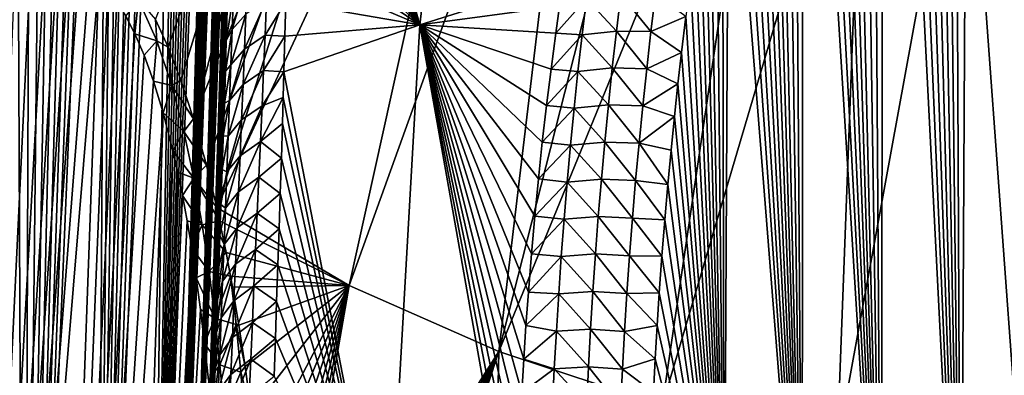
# Model space of a CAD drawing. Header units: metres. Extents: x -109 to 109, y -452 to 89.
# Tile 417 of 656: x 59 to 73, y -44 to -39. Entities that reach past the tile are written whole.
import ezdxf

# ---------------------------------------------------------------- set-up
doc = ezdxf.new("R2010")
doc.units = ezdxf.units.M
doc.layers.add('solid_k244270000c71_000_01_01', color=7, linetype='CONTINUOUS')

msp = doc.modelspace()

# ---------------------------------------------------------------- linework, layer by layer
at = {"layer": 'solid_k244270000c71_000_01_01'}
for points in [[(74.250687, -49.424377, 59.474197), (72.821121, -24.286545, 40.830574), (72.597809, -24.596777, 41.124588)], [(74.250687, -49.424377, 59.474197), (72.597809, -24.596777, 41.124588), (72.370392, -24.934988, 41.444622)], [(74.250687, -49.424377, 59.474197), (72.370392, -24.934988, 41.444622), (72.139183, -25.304077, 41.793015)], [(72.013924, -48.856609, 59.580879), (72.139183, -25.304077, 41.793015), (71.904366, -25.705538, 42.171062)], [(72.013924, -48.856609, 59.580879), (74.250687, -49.424377, 59.474197), (72.139183, -25.304077, 41.793015)], [(72.013924, -48.856609, 59.580879), (71.904366, -25.705538, 42.171062), (71.745934, -25.992239, 42.44046)], [(72.013924, -48.856609, 59.580879), (71.745934, -25.992239, 42.44046), (71.58609, -26.294907, 42.724339)], [(72.013924, -48.856609, 59.580879), (71.58609, -26.294907, 42.724339), (71.424995, -26.615086, 43.023869)], [(72.013924, -48.856609, 59.580879), (71.424995, -26.615086, 43.023869), (71.262619, -26.952185, 43.338676)], [(72.013924, -48.856609, 59.580879), (71.262619, -26.952185, 43.338676), (71.099258, -27.308481, 43.670437)], [(59.983704, -54.149242, 52.726505), (60.657433, -27.033049, 32.044315), (60.528656, -27.049358, 31.717661)], [(59.983704, -54.149242, 52.726505), (60.789268, -27.053366, 32.426231), (60.657433, -27.033049, 32.044315)], [(59.983704, -54.149242, 52.726505), (60.528656, -27.049358, 31.717661), (60.402344, -27.095423, 31.435911)], [(59.983704, -54.149242, 52.726505), (60.923191, -27.119658, 32.872467), (60.789268, -27.053366, 32.426231)], [(59.983704, -54.149242, 52.726505), (60.402344, -27.095423, 31.435911), (60.277344, -27.166534, 31.190058)], [(59.983704, -54.149242, 52.726505), (61.057308, -27.242109, 33.39061), (60.923191, -27.119658, 32.872467)], [(59.983704, -54.149242, 52.726505), (60.277344, -27.166534, 31.190058), (60.152275, -27.260485, 30.973478)], [(59.983704, -54.149242, 52.726505), (60.744408, -52.589027, 54.250729), (61.057308, -27.242109, 33.39061)], [(60.744408, -52.589027, 54.250729), (61.189285, -27.431206, 33.987186), (61.057308, -27.242109, 33.39061)], [(58.977356, -55.414265, 51.151218), (60.152275, -27.260485, 30.973478), (60.025066, -27.377073, 30.780325)], [(58.977356, -55.414265, 51.151218), (59.983704, -54.149242, 52.726505), (60.152275, -27.260485, 30.973478)], [(58.977356, -55.414265, 51.151218), (60.025066, -27.377073, 30.780325), (59.893749, -27.517427, 30.606817)], [(72.013924, -48.856609, 59.580879), (71.099258, -27.308481, 43.670437), (70.934906, -27.683903, 44.019154)], [(58.977356, -55.414265, 51.151218), (59.893749, -27.517427, 30.606817), (59.755836, -27.684933, 30.450504)], [(60.744408, -52.589027, 54.250729), (61.253746, -27.55394, 34.31686), (61.189285, -27.431206, 33.987186)], [(60.744408, -52.589027, 54.250729), (61.316784, -27.698021, 34.66914), (61.253746, -27.55394, 34.31686)], [(58.977356, -55.414265, 51.151218), (59.755836, -27.684933, 30.450504), (59.608521, -27.884418, 30.310116)], [(60.744408, -52.589027, 54.250729), (61.378151, -27.864607, 35.044849), (61.316784, -27.698021, 34.66914)], [(70.905251, -48.424393, 59.660343), (70.934906, -27.683903, 44.019154), (70.769753, -28.079473, 44.385574)], [(70.905251, -48.424393, 59.660343), (72.013924, -48.856609, 59.580879), (70.934906, -27.683903, 44.019154)], [(58.977356, -55.414265, 51.151218), (59.608521, -27.884418, 30.310116), (59.449036, -28.122425, 30.186523)], [(60.744408, -52.589027, 54.250729), (61.437584, -28.055178, 35.445026), (61.378151, -27.864607, 35.044849)], [(60.744408, -52.589027, 54.250729), (61.494751, -28.27224, 35.871304), (61.437584, -28.055178, 35.445026)], [(70.905251, -48.424393, 59.660343), (70.769753, -28.079473, 44.385574), (70.604088, -28.49732, 44.771225)], [(58.977356, -55.414265, 51.151218), (59.449036, -28.122425, 30.186523), (59.273487, -28.408628, 30.081629)], [(60.744408, -52.589027, 54.250729), (61.5494, -28.516754, 36.324329), (61.494751, -28.27224, 35.871304)], [(58.977356, -55.414265, 51.151218), (59.273487, -28.408628, 30.081629), (59.078644, -28.75354, 30.00012)], [(60.744408, -52.589027, 54.250729), (61.601185, -28.791801, 36.806137), (61.5494, -28.516754, 36.324329)], [(70.905251, -48.424393, 59.660343), (70.604088, -28.49732, 44.771225), (70.437843, -28.936649, 45.175591)], [(58.977356, -55.414265, 51.151218), (59.078644, -28.75354, 30.00012), (58.861858, -29.168509, 29.949097)], [(60.744408, -52.589027, 54.250729), (61.649822, -29.099035, 37.317806), (61.601185, -28.791801, 36.806137)], [(70.905251, -48.424393, 59.660343), (70.437843, -28.936649, 45.175591), (70.313087, -29.282076, 45.492413)], [(57.734726, -56.383423, 49.535679), (58.977356, -55.414265, 51.151218), (58.861858, -29.168509, 29.949097)], [(60.744408, -52.589027, 54.250729), (61.027706, -51.695972, 54.988464), (61.649822, -29.099035, 37.317806)], [(61.027706, -51.695972, 54.988464), (61.680344, -29.322893, 37.676266), (61.649822, -29.099035, 37.317806)], [(70.905251, -48.424393, 59.660343), (70.313087, -29.282076, 45.492413), (70.188377, -29.641787, 45.821285)], [(61.027706, -51.695972, 54.988464), (61.709236, -29.562777, 38.049088), (61.680344, -29.322893, 37.676266)], [(61.027706, -51.695972, 54.988464), (61.736351, -29.820337, 38.437309), (61.709236, -29.562777, 38.049088)], [(70.905251, -48.424393, 59.660343), (70.188377, -29.641787, 45.821285), (70.063576, -30.014969, 46.161671)], [(61.027706, -51.695972, 54.988464), (61.761669, -30.094976, 38.840557), (61.736351, -29.820337, 38.437309)], [(61.027706, -51.695972, 54.988464), (61.785, -30.389141, 39.260288), (61.761669, -30.094976, 38.840557)], [(70.905251, -48.424393, 59.660343), (70.063576, -30.014969, 46.161671), (69.939026, -30.403318, 46.514694)], [(61.027706, -51.695972, 54.988464), (61.806297, -30.702772, 39.696484), (61.785, -30.389141, 39.260288)], [(70.905251, -48.424393, 59.660343), (69.939026, -30.403318, 46.514694), (69.814995, -30.808254, 46.881287)], [(61.027706, -51.695972, 54.988464), (61.825451, -31.036993, 40.149765), (61.806297, -30.702772, 39.696484)], [(69.806557, -47.888935, 59.756733), (69.814995, -30.808254, 46.881287), (69.691208, -31.228453, 47.260593)], [(69.806557, -47.888935, 59.756733), (70.905251, -48.424393, 59.660343), (69.814995, -30.808254, 46.881287)], [(61.027706, -51.695972, 54.988464), (61.242718, -50.725655, 55.706074), (61.825451, -31.036993, 40.149765)], [(61.242718, -50.725655, 55.706074), (61.842281, -31.394102, 40.621437), (61.825451, -31.036993, 40.149765)], [(69.806557, -47.888935, 59.756733), (69.691208, -31.228453, 47.260593), (69.568001, -31.665319, 47.653507)], [(64.485146, -38.917656, 52.655231), (65.378822, -31.367174, 45.478718), (62.648952, -32.410088, 43.927177)], [(64.485146, -38.917656, 52.655231), (66.486549, -38.286121, 53.465588), (65.378822, -31.367174, 45.478718)], [(61.242718, -50.725655, 55.706074), (61.856804, -31.773268, 41.111031), (61.842281, -31.394102, 40.621437)], [(60.98378, -39.231327, 13.860935), (60.809395, -38.845783, 14.039715), (63.630939, -31.634766, 10.287119)], [(61.159798, -39.687428, 13.702009), (60.98378, -39.231327, 13.860935), (63.630939, -31.634766, 10.287119)], [(61.338219, -40.228188, 13.566606), (61.159798, -39.687428, 13.702009), (63.630939, -31.634766, 10.287119)], [(61.338219, -40.228188, 13.566606), (63.630939, -31.634766, 10.287119), (64.58252, -32.292053, 9.348413)], [(61.242718, -50.725655, 55.706074), (61.866035, -32.074112, 41.491035), (61.856804, -31.773268, 41.111031)], [(69.806557, -47.888935, 59.756733), (69.568001, -31.665319, 47.653507), (69.445847, -32.121017, 48.061386)], [(61.242718, -50.725655, 55.706074), (61.873795, -32.389748, 41.882401), (61.866035, -32.074112, 41.491035)], [(69.806557, -47.888935, 59.756733), (69.445847, -32.121017, 48.061386), (69.34874, -32.49865, 48.39817)], [(61.518898, -40.873058, 13.461324), (61.338219, -40.228188, 13.566606), (64.58252, -32.292053, 9.348413)], [(61.660126, -41.460274, 13.406366), (61.518898, -40.873058, 13.461324), (64.58252, -32.292053, 9.348413)], [(61.660126, -41.460274, 13.406366), (64.58252, -32.292053, 9.348413), (65.635773, -32.896179, 8.485634)], [(61.242718, -50.725655, 55.706074), (61.880119, -32.719311, 42.284657), (61.873795, -32.389748, 41.882401)], [(62.658772, -32.766964, 44.369312), (64.485146, -38.917656, 52.655231), (62.648952, -32.410088, 43.927177)], [(69.806557, -47.888935, 59.756733), (69.34874, -32.49865, 48.39817), (69.252151, -32.887688, 48.744114)], [(61.242718, -50.725655, 55.706074), (61.884892, -33.064651, 42.698719), (61.880119, -32.719311, 42.284657)], [(62.658772, -32.766964, 44.369312), (62.666294, -33.129448, 44.809608), (64.485146, -38.917656, 52.655231)], [(63.504505, -42.545319, 11.878191), (61.660126, -41.460274, 13.406366), (65.635773, -32.896179, 8.485634)], [(63.504505, -42.545319, 11.878191), (65.635773, -32.896179, 8.485634), (66.781723, -33.441986, 7.706139)], [(69.806557, -47.888935, 59.756733), (69.252151, -32.887688, 48.744114), (69.156425, -33.289474, 49.100025)], [(61.242718, -50.725655, 55.706074), (61.888016, -33.427315, 43.125347), (61.884892, -33.064651, 42.698719)], [(62.666294, -33.129448, 44.809608), (62.671921, -33.508942, 45.26189), (64.485146, -38.917656, 52.655231)], [(69.806557, -47.888935, 59.756733), (69.156425, -33.289474, 49.100025), (69.061905, -33.705353, 49.466705)], [(61.242718, -50.725655, 55.706074), (61.889576, -33.805851, 43.563854), (61.888016, -33.427315, 43.125347)], [(62.671921, -33.508942, 45.26189), (62.676212, -33.904366, 45.725048), (64.485146, -38.917656, 52.655231)], [(65.583984, -43.466743, 10.562262), (63.504505, -42.545319, 11.878191), (66.781723, -33.441986, 7.706139)], [(65.583984, -43.466743, 10.562262), (66.781723, -33.441986, 7.706139), (68.010597, -33.924824, 7.016579)], [(61.242718, -50.725655, 55.706074), (61.386219, -49.676086, 56.399841), (61.889576, -33.805851, 43.563854)], [(61.386219, -49.676086, 56.399841), (61.889481, -34.201809, 44.014931), (61.889576, -33.805851, 43.563854)], [(69.806557, -47.888935, 59.756733), (69.061905, -33.705353, 49.466705), (68.968475, -34.134964, 49.843929)], [(62.676212, -33.904366, 45.725048), (62.678745, -34.317581, 46.200241), (64.485146, -38.917656, 52.655231)], [(65.583984, -43.466743, 10.562262), (68.010597, -33.924824, 7.016579), (69.31189, -34.340561, 6.422843)], [(61.386219, -49.676086, 56.399841), (61.887589, -34.617558, 44.479652), (61.889481, -34.201809, 44.014931)], [(69.806557, -47.888935, 59.756733), (68.968475, -34.134964, 49.843929), (68.875916, -34.577473, 50.231178)], [(62.678745, -34.317581, 46.200241), (62.679092, -34.750591, 46.688686), (64.485146, -38.917656, 52.655231)], [(67.859657, -44.220345, 9.486011), (65.583984, -43.466743, 10.562262), (69.31189, -34.340561, 6.422843)], [(67.859657, -44.220345, 9.486011), (69.31189, -34.340561, 6.422843), (70.674515, -34.685658, 5.929994)], [(61.386219, -49.676086, 56.399841), (61.884827, -34.963871, 44.861046), (61.887589, -34.617558, 44.479652)], [(69.806557, -47.888935, 59.756733), (68.875916, -34.577473, 50.231178), (68.784691, -35.034576, 50.629425)], [(62.679092, -34.750591, 46.688686), (62.677753, -35.126953, 47.105904), (64.485146, -38.917656, 52.655231)], [(70.290627, -44.792572, 8.668782), (67.859657, -44.220345, 9.486011), (70.674515, -34.685658, 5.929994)], [(70.290627, -44.792572, 8.668782), (70.674515, -34.685658, 5.929994), (72.086838, -34.957169, 5.542238)], [(61.386219, -49.676086, 56.399841), (61.880974, -35.322128, 45.250854), (61.884827, -34.963871, 44.861046)], [(68.721298, -47.246185, 59.869381), (68.784691, -35.034576, 50.629425), (68.69529, -35.507996, 51.039661)], [(68.721298, -47.246185, 59.869381), (69.806557, -47.888935, 59.756733), (68.784691, -35.034576, 50.629425)], [(72.835983, -45.161057, 8.12088), (70.290627, -44.792572, 8.668782), (72.086838, -34.957169, 5.542238)], [(72.835983, -45.161057, 8.12088), (72.086838, -34.957169, 5.542238), (73.536812, -35.152775, 5.262882)], [(62.677753, -35.126953, 47.105904), (62.675461, -35.516277, 47.531269), (64.485146, -38.917656, 52.655231)], [(61.386219, -49.676086, 56.399841), (61.87595, -35.693817, 45.649685), (61.880974, -35.322128, 45.250854)], [(62.675461, -35.516277, 47.531269), (62.671944, -35.919792, 47.965485), (64.485146, -38.917656, 52.655231)], [(68.721298, -47.246185, 59.869381), (68.69529, -35.507996, 51.039661), (68.607742, -35.998112, 51.462101)], [(61.386219, -49.676086, 56.399841), (61.869682, -36.080425, 46.058136), (61.87595, -35.693817, 45.649685)], [(62.671944, -35.919792, 47.965485), (62.666924, -36.338852, 48.409298), (64.485146, -38.917656, 52.655231)], [(68.721298, -47.246185, 59.869381), (68.607742, -35.998112, 51.462101), (68.521523, -36.503239, 51.895767)], [(61.386219, -49.676086, 56.399841), (61.862209, -36.481533, 46.476055), (61.869682, -36.080425, 46.058136)], [(62.666924, -36.338852, 48.409298), (62.66013, -36.774818, 48.86343), (64.485146, -38.917656, 52.655231)], [(61.386219, -49.676086, 56.399841), (61.8536, -36.896214, 46.903061), (61.862209, -36.481533, 46.476055)], [(68.721298, -47.246185, 59.869381), (68.521523, -36.503239, 51.895767), (68.451141, -36.936935, 52.266396)], [(62.66013, -36.774818, 48.86343), (62.651863, -37.228626, 49.328678), (64.485146, -38.917656, 52.655231)], [(61.386219, -49.676086, 56.399841), (61.843761, -37.326351, 47.33987), (61.8536, -36.896214, 46.903061)], [(68.721298, -47.246185, 59.869381), (68.451141, -36.936935, 52.266396), (68.382538, -37.383472, 52.646061)], [(62.651863, -37.228626, 49.328678), (62.643085, -37.670322, 49.774837), (64.485146, -38.917656, 52.655231)], [(61.386219, -49.676086, 56.399841), (61.832615, -37.773865, 47.787212), (61.843761, -37.326351, 47.33987)], [(68.721298, -47.246185, 59.869381), (68.382538, -37.383472, 52.646061), (68.316109, -37.844002, 53.035339)], [(62.643085, -37.670322, 49.774837), (62.633221, -38.12632, 50.228649), (64.485146, -38.917656, 52.655231)], [(61.386219, -49.676086, 56.399841), (61.454559, -48.544758, 57.065292), (61.832615, -37.773865, 47.787212)], [(61.454559, -48.544758, 57.065292), (61.820171, -38.239151, 48.2453), (61.832615, -37.773865, 47.787212)], [(68.721298, -47.246185, 59.869381), (68.316109, -37.844002, 53.035339), (68.251373, -38.317131, 53.433449)], [(57.734528, -65.832397, 36.041077), (59.445171, -37.984074, 16.108624), (59.604755, -38.018047, 15.842284)], [(57.734528, -65.832397, 36.041077), (59.269676, -37.984177, 16.413589), (59.445171, -37.984074, 16.108624)], [(57.734528, -65.832397, 36.041077), (59.074516, -38.02655, 16.766474), (59.269676, -37.984177, 16.413589)], [(57.734528, -65.832397, 36.041077), (59.604755, -38.018047, 15.842284), (59.751698, -38.080597, 15.607064)], [(57.734528, -65.832397, 36.041077), (58.857353, -38.121574, 17.174843), (59.074516, -38.02655, 16.766474)], [(57.734528, -65.832397, 36.041077), (59.751698, -38.080597, 15.607064), (59.88937, -38.169247, 15.396356)], [(57.734528, -65.832397, 36.041077), (59.88937, -38.169247, 15.396356), (60.020508, -38.283016, 15.205)], [(62.633221, -38.12632, 50.228649), (62.622131, -38.595749, 50.688736), (64.485146, -38.917656, 52.655231)], [(58.97718, -67.019043, 34.577881), (57.734528, -65.832397, 36.041077), (60.020508, -38.283016, 15.205)], [(58.97718, -67.019043, 34.577881), (60.020508, -38.283016, 15.205), (60.147385, -38.423176, 15.029506)], [(61.454559, -48.544758, 57.065292), (61.806557, -38.720306, 48.713463), (61.820171, -38.239151, 48.2453)], [(61.874851, -38.984764, 49.614529), (62.066296, -38.768188, 50.009914), (62.085434, -38.283028, 49.545544)], [(61.891853, -38.497372, 49.148235), (61.874851, -38.984764, 49.614529), (62.085434, -38.283028, 49.545544)], [(66.431725, -38.657471, 53.778809), (66.486549, -38.286121, 53.465588), (64.485146, -38.917656, 52.655231)], [(68.721298, -47.246185, 59.869381), (68.251373, -38.317131, 53.433449), (68.188148, -38.802357, 53.840115)], [(58.97718, -67.019043, 34.577881), (60.147385, -38.423176, 15.029506), (60.272205, -38.592869, 14.867022)], [(58.97718, -67.019043, 34.577881), (60.272205, -38.592869, 14.867022), (60.39661, -38.796883, 14.716268)], [(60.57159, -38.565731, 14.32972), (60.522346, -39.042862, 14.576678), (60.39661, -38.796883, 14.716268)], [(60.82864, -39.141819, 14.054757), (60.522346, -39.042862, 14.576678), (60.57159, -38.565731, 14.32972)], [(60.82864, -39.141819, 14.054757), (60.57159, -38.565731, 14.32972), (60.809395, -38.845783, 14.039715)], [(61.891853, -38.497372, 49.148235), (61.806557, -38.720306, 48.713463), (61.794258, -39.13485, 49.11171)], [(61.891853, -38.497372, 49.148235), (61.794258, -39.13485, 49.11171), (61.874851, -38.984764, 49.614529)], [(62.355469, -38.576569, 50.348621), (62.066296, -38.768188, 50.009914), (62.046669, -39.256573, 50.470833)], [(62.355469, -38.576569, 50.348621), (62.046669, -39.256573, 50.470833), (62.334152, -39.062962, 50.808678)], [(62.355469, -38.576569, 50.348621), (62.334152, -39.062962, 50.808678), (62.622131, -38.595749, 50.688736)], [(62.334152, -39.062962, 50.808678), (62.609657, -39.077744, 51.153725), (62.622131, -38.595749, 50.688736)], [(62.622131, -38.595749, 50.688736), (62.609657, -39.077744, 51.153725), (64.485146, -38.917656, 52.655231)], [(66.806435, -38.549343, 53.854115), (66.431725, -38.657471, 53.778809), (66.378601, -39.034702, 54.095612)], [(66.74456, -39.058094, 54.28508), (66.806435, -38.549343, 53.854115), (66.378601, -39.034702, 54.095612)], [(67.222763, -39.005688, 54.310329), (66.806435, -38.549343, 53.854115), (66.74456, -39.058094, 54.28508)], [(67.222763, -39.005688, 54.310329), (67.285027, -38.494289, 53.879204), (66.806435, -38.549343, 53.854115)], [(67.701927, -39.012032, 54.236752), (67.285027, -38.494289, 53.879204), (67.222763, -39.005688, 54.310329)], [(67.701927, -39.012032, 54.236752), (67.765236, -38.49728, 53.804871), (67.285027, -38.494289, 53.879204)], [(67.701927, -39.012032, 54.236752), (68.188148, -38.802357, 53.840115), (67.765236, -38.49728, 53.804871)], [(61.454559, -48.544758, 57.065292), (61.794258, -39.13485, 49.11171), (61.806557, -38.720306, 48.713463)], [(66.378601, -39.034702, 54.095612), (66.431725, -38.657471, 53.778809), (64.485146, -38.917656, 52.655231)], [(58.97718, -67.019043, 34.577881), (60.39661, -38.796883, 14.716268), (60.522346, -39.042862, 14.576678)], [(60.82864, -39.141819, 14.054757), (60.809395, -38.845783, 14.039715), (60.98378, -39.231327, 13.860935)], [(61.857243, -39.475441, 50.077404), (62.046669, -39.256573, 50.470833), (62.066296, -38.768188, 50.009914)], [(61.874851, -38.984764, 49.614529), (61.857243, -39.475441, 50.077404), (62.066296, -38.768188, 50.009914)], [(67.701927, -39.012032, 54.236752), (68.126984, -39.301464, 54.256271), (68.188148, -38.802357, 53.840115)], [(68.721298, -47.246185, 59.869381), (68.188148, -38.802357, 53.840115), (68.126984, -39.301464, 54.256271)], [(61.874851, -38.984764, 49.614529), (61.794258, -39.13485, 49.11171), (61.781036, -39.563133, 49.517719)], [(61.874851, -38.984764, 49.614529), (61.781036, -39.563133, 49.517719), (61.857243, -39.475441, 50.077404)], [(62.609657, -39.077744, 51.153725), (62.595818, -39.574684, 51.625633), (64.485146, -38.917656, 52.655231)], [(64.025749, -46.966766, 59.262619), (64.485146, -38.917656, 52.655231), (62.595818, -39.574684, 51.625633)], [(64.025749, -46.966766, 59.262619), (65.816513, -46.428024, 60.032021), (64.485146, -38.917656, 52.655231)], [(66.312073, -39.534805, 54.513451), (66.378601, -39.034702, 54.095612), (64.485146, -38.917656, 52.655231)], [(66.249268, -40.040524, 54.933514), (66.312073, -39.534805, 54.513451), (64.485146, -38.917656, 52.655231)], [(66.190605, -40.549313, 55.353683), (66.249268, -40.040524, 54.933514), (64.485146, -38.917656, 52.655231)], [(66.136002, -41.062931, 55.775414), (66.190605, -40.549313, 55.353683), (64.485146, -38.917656, 52.655231)], [(66.085289, -41.582912, 56.19986), (66.136002, -41.062931, 55.775414), (64.485146, -38.917656, 52.655231)], [(66.038582, -42.108158, 56.626003), (66.085289, -41.582912, 56.19986), (64.485146, -38.917656, 52.655231)], [(65.995972, -42.637547, 57.052837), (66.038582, -42.108158, 56.626003), (64.485146, -38.917656, 52.655231)], [(65.962105, -43.10326, 57.426109), (65.995972, -42.637547, 57.052837), (64.485146, -38.917656, 52.655231)], [(65.93148, -43.570595, 57.798599), (65.962105, -43.10326, 57.426109), (64.485146, -38.917656, 52.655231)], [(65.904091, -44.040249, 58.170864), (65.93148, -43.570595, 57.798599), (64.485146, -38.917656, 52.655231)], [(65.879967, -44.512531, 58.543148), (65.904091, -44.040249, 58.170864), (64.485146, -38.917656, 52.655231)], [(65.859123, -44.98745, 58.915432), (65.879967, -44.512531, 58.543148), (64.485146, -38.917656, 52.655231)], [(65.841583, -45.465004, 59.287685), (65.859123, -44.98745, 58.915432), (64.485146, -38.917656, 52.655231)], [(65.82737, -45.945194, 59.659893), (65.841583, -45.465004, 59.287685), (64.485146, -38.917656, 52.655231)], [(65.816513, -46.428024, 60.032021), (65.82737, -45.945194, 59.659893), (64.485146, -38.917656, 52.655231)], [(66.74456, -39.058094, 54.28508), (66.378601, -39.034702, 54.095612), (66.312073, -39.534805, 54.513451)], [(67.164452, -39.518661, 54.740116), (67.222763, -39.005688, 54.310329), (66.74456, -39.058094, 54.28508)], [(67.642639, -39.528347, 54.667393), (67.222763, -39.005688, 54.310329), (67.164452, -39.518661, 54.740116)], [(67.642639, -39.528347, 54.667393), (67.701927, -39.012032, 54.236752), (67.222763, -39.005688, 54.310329)], [(67.642639, -39.528347, 54.667393), (68.126984, -39.301464, 54.256271), (67.701927, -39.012032, 54.236752)], [(58.97718, -67.019043, 34.577881), (60.522346, -39.042862, 14.576678), (60.650806, -39.340824, 14.449061)], [(60.82864, -39.141819, 14.054757), (60.650806, -39.340824, 14.449061), (60.522346, -39.042862, 14.576678)], [(60.82864, -39.141819, 14.054757), (60.782539, -39.703281, 14.336621), (60.650806, -39.340824, 14.449061)], [(61.036575, -39.761845, 13.877101), (60.782539, -39.703281, 14.336621), (60.82864, -39.141819, 14.054757)], [(61.036575, -39.761845, 13.877101), (60.82864, -39.141819, 14.054757), (60.98378, -39.231327, 13.860935)], [(61.454559, -48.544758, 57.065292), (61.781036, -39.563133, 49.517719), (61.794258, -39.13485, 49.11171)], [(62.334152, -39.062962, 50.808678), (62.046669, -39.256573, 50.470833), (62.026634, -39.7481, 50.928341)], [(62.334152, -39.062962, 50.808678), (62.026634, -39.7481, 50.928341), (62.312519, -39.552475, 51.26527)], [(62.334152, -39.062962, 50.808678), (62.312519, -39.552475, 51.26527), (62.609657, -39.077744, 51.153725)], [(62.312519, -39.552475, 51.26527), (62.595818, -39.574684, 51.625633), (62.609657, -39.077744, 51.153725)], [(66.686615, -39.568439, 54.714611), (66.74456, -39.058094, 54.28508), (66.312073, -39.534805, 54.513451)], [(67.164452, -39.518661, 54.740116), (66.74456, -39.058094, 54.28508), (66.686615, -39.568439, 54.714611)], [(61.036575, -39.761845, 13.877101), (60.98378, -39.231327, 13.860935), (61.159798, -39.687428, 13.702009)], [(61.839096, -39.969326, 50.536892), (62.026634, -39.7481, 50.928341), (62.046669, -39.256573, 50.470833)], [(61.857243, -39.475441, 50.077404), (61.839096, -39.969326, 50.536892), (62.046669, -39.256573, 50.470833)], [(67.642639, -39.528347, 54.667393), (68.07663, -39.741661, 54.621243), (68.126984, -39.301464, 54.256271)], [(68.721298, -47.246185, 59.869381), (68.126984, -39.301464, 54.256271), (68.07663, -39.741661, 54.621243)], [(58.97718, -67.019043, 34.577881), (60.650806, -39.340824, 14.449061), (60.782539, -39.703281, 14.336621)], [(61.454559, -48.544758, 57.065292), (61.766861, -40.006447, 49.931862), (61.781036, -39.563133, 49.517719)], [(61.857243, -39.475441, 50.077404), (61.781036, -39.563133, 49.517719), (61.766861, -40.006447, 49.931862)], [(61.857243, -39.475441, 50.077404), (61.766861, -40.006447, 49.931862), (61.839096, -39.969326, 50.536892)], [(62.312519, -39.552475, 51.26527), (62.026634, -39.7481, 50.928341), (62.006241, -40.24271, 51.382469)], [(62.312519, -39.552475, 51.26527), (62.006241, -40.24271, 51.382469), (62.29063, -40.045044, 51.718433)], [(62.312519, -39.552475, 51.26527), (62.29063, -40.045044, 51.718433), (62.595818, -39.574684, 51.625633)], [(62.29063, -40.045044, 51.718433), (62.585541, -39.929714, 51.958427), (62.595818, -39.574684, 51.625633)], [(62.585541, -39.929714, 51.958427), (64.025749, -46.966766, 59.262619), (62.595818, -39.574684, 51.625633)], [(66.686615, -39.568439, 54.714611), (66.312073, -39.534805, 54.513451), (66.249268, -40.040524, 54.933514)], [(66.632523, -40.080364, 55.14267), (66.686615, -39.568439, 54.714611), (66.249268, -40.040524, 54.933514)], [(67.110023, -40.033195, 55.168526), (66.686615, -39.568439, 54.714611), (66.632523, -40.080364, 55.14267)], [(67.110023, -40.033195, 55.168526), (67.164452, -39.518661, 54.740116), (66.686615, -39.568439, 54.714611)], [(67.587303, -40.0462, 55.096756), (67.164452, -39.518661, 54.740116), (67.110023, -40.033195, 55.168526)], [(67.587303, -40.0462, 55.096756), (67.642639, -39.528347, 54.667393), (67.164452, -39.518661, 54.740116)], [(67.587303, -40.0462, 55.096756), (68.07663, -39.741661, 54.621243), (67.642639, -39.528347, 54.667393)], [(58.97718, -67.019043, 34.577881), (60.782539, -39.703281, 14.336621), (60.917061, -40.143486, 14.244637)], [(61.036575, -39.761845, 13.877101), (60.917061, -40.143486, 14.244637), (60.782539, -39.703281, 14.336621)], [(61.036575, -39.761845, 13.877101), (61.159798, -39.687428, 13.702009), (61.338219, -40.228188, 13.566606)], [(61.205288, -40.401817, 13.773869), (60.917061, -40.143486, 14.244637), (61.036575, -39.761845, 13.877101)], [(61.205288, -40.401817, 13.773869), (61.036575, -39.761845, 13.877101), (61.338219, -40.228188, 13.566606)], [(61.82048, -40.466343, 50.993027), (62.006241, -40.24271, 51.382469), (62.026634, -39.7481, 50.928341)], [(61.839096, -39.969326, 50.536892), (61.82048, -40.466343, 50.993027), (62.026634, -39.7481, 50.928341)], [(67.587303, -40.0462, 55.096756), (68.028557, -40.194481, 54.994457), (68.07663, -39.741661, 54.621243)], [(68.721298, -47.246185, 59.869381), (68.07663, -39.741661, 54.621243), (68.028557, -40.194481, 54.994457)], [(61.839096, -39.969326, 50.536892), (61.766861, -40.006447, 49.931862), (61.751827, -40.463177, 50.353607)], [(61.839096, -39.969326, 50.536892), (61.751827, -40.463177, 50.353607), (61.82048, -40.466343, 50.993027)], [(62.268532, -40.540619, 52.168194), (62.574799, -40.29129, 52.293755), (62.585541, -39.929714, 51.958427)], [(62.29063, -40.045044, 51.718433), (62.268532, -40.540619, 52.168194), (62.585541, -39.929714, 51.958427)], [(62.585541, -39.929714, 51.958427), (62.574799, -40.29129, 52.293755), (64.025749, -46.966766, 59.262619)], [(61.454559, -48.544758, 57.065292), (61.751827, -40.463177, 50.353607), (61.766861, -40.006447, 49.931862)], [(62.29063, -40.045044, 51.718433), (62.006241, -40.24271, 51.382469), (61.985554, -40.740345, 51.833237)], [(62.29063, -40.045044, 51.718433), (61.985554, -40.740345, 51.833237), (62.268532, -40.540619, 52.168194)], [(66.632523, -40.080364, 55.14267), (66.249268, -40.040524, 54.933514), (66.190605, -40.549313, 55.353683)], [(66.582222, -40.593857, 55.569233), (66.632523, -40.080364, 55.14267), (66.190605, -40.549313, 55.353683)], [(67.05941, -40.549267, 55.595528), (66.632523, -40.080364, 55.14267), (66.582222, -40.593857, 55.569233)], [(67.05941, -40.549267, 55.595528), (67.110023, -40.033195, 55.168526), (66.632523, -40.080364, 55.14267)], [(67.535843, -40.565582, 55.524807), (67.110023, -40.033195, 55.168526), (67.05941, -40.549267, 55.595528)], [(67.535843, -40.565582, 55.524807), (67.587303, -40.0462, 55.096756), (67.110023, -40.033195, 55.168526)], [(67.535843, -40.565582, 55.524807), (68.028557, -40.194481, 54.994457), (67.587303, -40.0462, 55.096756)], [(59.983658, -68.066788, 32.850212), (58.97718, -67.019043, 34.577881), (60.917061, -40.143486, 14.244637)], [(59.983658, -68.066788, 32.850212), (60.917061, -40.143486, 14.244637), (61.051998, -40.671497, 14.180824)], [(61.205288, -40.401817, 13.773869), (61.051998, -40.671497, 14.180824), (60.917061, -40.143486, 14.244637)], [(61.205288, -40.401817, 13.773869), (61.338219, -40.228188, 13.566606), (61.518898, -40.873058, 13.461324)], [(61.801453, -40.966438, 51.445831), (61.985554, -40.740345, 51.833237), (62.006241, -40.24271, 51.382469)], [(61.82048, -40.466343, 50.993027), (61.801453, -40.966438, 51.445831), (62.006241, -40.24271, 51.382469)], [(67.535843, -40.565582, 55.524807), (67.982651, -40.660976, 55.376755), (68.028557, -40.194481, 54.994457)], [(68.721298, -47.246185, 59.869381), (68.028557, -40.194481, 54.994457), (67.982651, -40.660976, 55.376755)], [(61.343719, -41.050274, 13.726974), (61.051998, -40.671497, 14.180824), (61.205288, -40.401817, 13.773869)], [(61.343719, -41.050274, 13.726974), (61.205288, -40.401817, 13.773869), (61.518898, -40.873058, 13.461324)], [(62.268532, -40.540619, 52.168194), (62.560066, -40.774136, 52.736031), (62.574799, -40.29129, 52.293755)], [(62.574799, -40.29129, 52.293755), (62.560066, -40.774136, 52.736031), (64.025749, -46.966766, 59.262619)], [(61.454559, -48.544758, 57.065292), (61.735985, -40.932755, 50.782799), (61.751827, -40.463177, 50.353607)], [(61.82048, -40.466343, 50.993027), (61.751827, -40.463177, 50.353607), (61.735985, -40.932755, 50.782799)], [(61.82048, -40.466343, 50.993027), (61.735985, -40.932755, 50.782799), (61.801453, -40.966438, 51.445831)], [(62.268532, -40.540619, 52.168194), (61.985554, -40.740345, 51.833237), (61.964615, -41.240948, 52.280682)], [(62.268532, -40.540619, 52.168194), (61.964615, -41.240948, 52.280682), (62.246281, -41.039143, 52.614586)], [(62.268532, -40.540619, 52.168194), (62.246281, -41.039143, 52.614586), (62.560066, -40.774136, 52.736031)], [(59.983658, -68.066788, 32.850212), (61.051998, -40.671497, 14.180824), (61.118797, -40.97081, 14.161696)], [(61.343719, -41.050274, 13.726974), (61.118797, -40.97081, 14.161696), (61.051998, -40.671497, 14.180824)], [(66.582222, -40.593857, 55.569233), (66.190605, -40.549313, 55.353683), (66.136002, -41.062931, 55.775414)], [(66.53566, -41.108906, 55.99427), (66.582222, -40.593857, 55.569233), (66.136002, -41.062931, 55.775414)], [(67.012566, -41.066872, 56.021099), (66.582222, -40.593857, 55.569233), (66.53566, -41.108906, 55.99427)], [(67.012566, -41.066872, 56.021099), (67.05941, -40.549267, 55.595528), (66.582222, -40.593857, 55.569233)], [(67.48822, -41.086472, 55.951515), (67.05941, -40.549267, 55.595528), (67.012566, -41.066872, 56.021099)], [(67.48822, -41.086472, 55.951515), (67.535843, -40.565582, 55.524807), (67.05941, -40.549267, 55.595528)], [(67.48822, -41.086472, 55.951515), (67.938087, -41.140919, 55.76849), (67.535843, -40.565582, 55.524807)], [(67.535843, -40.565582, 55.524807), (67.938087, -41.140919, 55.76849), (67.982651, -40.660976, 55.376755)], [(68.721298, -47.246185, 59.869381), (67.982651, -40.660976, 55.376755), (67.938087, -41.140919, 55.76849)], [(61.782063, -41.469543, 51.895321), (61.964615, -41.240948, 52.280682), (61.985554, -40.740345, 51.833237)], [(61.801453, -40.966438, 51.445831), (61.782063, -41.469543, 51.895321), (61.985554, -40.740345, 51.833237)], [(62.246281, -41.039143, 52.614586), (62.544682, -41.264118, 53.178528), (62.560066, -40.774136, 52.736031)], [(62.560066, -40.774136, 52.736031), (62.544682, -41.264118, 53.178528), (64.025749, -46.966766, 59.262619)], [(61.343719, -41.050274, 13.726974), (61.518898, -40.873058, 13.461324), (61.660126, -41.460274, 13.406366)], [(61.454559, -48.544758, 57.065292), (61.719261, -41.417206, 51.220108), (61.735985, -40.932755, 50.782799)], [(61.801453, -40.966438, 51.445831), (61.735985, -40.932755, 50.782799), (61.719261, -41.417206, 51.220108)], [(59.983658, -68.066788, 32.850212), (61.118797, -40.97081, 14.161696), (61.184738, -41.295929, 14.152813)], [(61.343719, -41.050274, 13.726974), (61.184738, -41.295929, 14.152813), (61.118797, -40.97081, 14.161696)], [(61.458603, -41.701618, 13.723501), (61.184738, -41.295929, 14.152813), (61.343719, -41.050274, 13.726974)], [(61.343719, -41.050274, 13.726974), (61.660126, -41.460274, 13.406366), (61.700863, -41.645348, 13.395735)], [(61.458603, -41.701618, 13.723501), (61.343719, -41.050274, 13.726974), (61.700863, -41.645348, 13.395735)], [(61.801453, -40.966438, 51.445831), (61.719261, -41.417206, 51.220108), (61.782063, -41.469543, 51.895321)], [(62.246281, -41.039143, 52.614586), (61.964615, -41.240948, 52.280682), (61.943489, -41.744453, 52.724823)], [(62.246281, -41.039143, 52.614586), (61.943489, -41.744453, 52.724823), (62.22393, -41.540554, 53.057636)], [(62.246281, -41.039143, 52.614586), (62.22393, -41.540554, 53.057636), (62.544682, -41.264118, 53.178528)], [(66.53566, -41.108906, 55.99427), (66.136002, -41.062931, 55.775414), (66.085289, -41.582912, 56.19986)], [(66.969444, -41.585987, 56.445202), (67.012566, -41.066872, 56.021099), (66.53566, -41.108906, 55.99427)], [(67.444389, -41.608852, 56.376846), (67.012566, -41.066872, 56.021099), (66.969444, -41.585987, 56.445202)], [(67.444389, -41.608852, 56.376846), (67.48822, -41.086472, 55.951515), (67.012566, -41.066872, 56.021099)], [(67.444389, -41.608852, 56.376846), (67.895393, -41.633083, 56.168362), (67.48822, -41.086472, 55.951515)], [(67.48822, -41.086472, 55.951515), (67.895393, -41.633083, 56.168362), (67.938087, -41.140919, 55.76849)], [(66.49279, -41.625496, 56.417763), (66.53566, -41.108906, 55.99427), (66.085289, -41.582912, 56.19986)], [(66.969444, -41.585987, 56.445202), (66.53566, -41.108906, 55.99427), (66.49279, -41.625496, 56.417763)], [(68.721298, -47.246185, 59.869381), (67.938087, -41.140919, 55.76849), (67.895393, -41.633083, 56.168362)], [(59.983658, -68.066788, 32.850212), (61.184738, -41.295929, 14.152813), (61.249584, -41.647579, 14.154679)], [(61.458603, -41.701618, 13.723501), (61.249584, -41.647579, 14.154679), (61.184738, -41.295929, 14.152813)], [(61.762371, -41.975601, 52.341526), (61.943489, -41.744453, 52.724823), (61.964615, -41.240948, 52.280682)], [(61.782063, -41.469543, 51.895321), (61.762371, -41.975601, 52.341526), (61.964615, -41.240948, 52.280682)], [(62.22393, -41.540554, 53.057636), (62.528667, -41.758858, 53.618973), (62.544682, -41.264118, 53.178528)], [(62.544682, -41.264118, 53.178528), (62.528667, -41.758858, 53.618973), (64.025749, -46.966766, 59.262619)], [(61.454559, -48.544758, 57.065292), (61.704185, -41.845818, 51.60191), (61.719261, -41.417206, 51.220108)], [(61.700863, -41.645348, 13.395735), (61.660126, -41.460274, 13.406366), (63.504505, -42.545319, 11.878191)], [(61.782063, -41.469543, 51.895321), (61.719261, -41.417206, 51.220108), (61.704185, -41.845818, 51.60191)], [(61.782063, -41.469543, 51.895321), (61.704185, -41.845818, 51.60191), (61.762371, -41.975601, 52.341526)], [(62.22393, -41.540554, 53.057636), (61.943489, -41.744453, 52.724823), (61.922218, -42.250816, 53.165684)], [(62.22393, -41.540554, 53.057636), (61.922218, -42.250816, 53.165684), (62.201527, -42.044804, 53.497375)], [(62.22393, -41.540554, 53.057636), (62.201527, -42.044804, 53.497375), (62.528667, -41.758858, 53.618973)], [(66.49279, -41.625496, 56.417763), (66.085289, -41.582912, 56.19986), (66.038582, -42.108158, 56.626003)], [(66.453568, -42.143616, 56.839684), (66.49279, -41.625496, 56.417763), (66.038582, -42.108158, 56.626003)], [(66.929985, -42.106602, 56.867821), (66.49279, -41.625496, 56.417763), (66.453568, -42.143616, 56.839684)], [(66.929985, -42.106602, 56.867821), (66.969444, -41.585987, 56.445202), (66.49279, -41.625496, 56.417763)], [(67.404289, -42.132706, 56.80077), (66.969444, -41.585987, 56.445202), (66.929985, -42.106602, 56.867821)], [(67.404289, -42.132706, 56.80077), (67.444389, -41.608852, 56.376846), (66.969444, -41.585987, 56.445202)], [(67.404289, -42.132706, 56.80077), (67.855179, -42.136227, 56.575001), (67.444389, -41.608852, 56.376846)], [(67.444389, -41.608852, 56.376846), (67.855179, -42.136227, 56.575001), (67.895393, -41.633083, 56.168362)], [(68.721298, -47.246185, 59.869381), (67.895393, -41.633083, 56.168362), (67.855179, -42.136227, 56.575001)], [(59.983658, -68.066788, 32.850212), (61.249584, -41.647579, 14.154679), (61.313026, -42.027893, 14.168845)], [(61.458603, -41.701618, 13.723501), (61.313026, -42.027893, 14.168845), (61.249584, -41.647579, 14.154679)], [(61.554916, -42.353043, 13.754201), (61.313026, -42.027893, 14.168845), (61.458603, -41.701618, 13.723501)], [(61.458603, -41.701618, 13.723501), (61.700863, -41.645348, 13.395735), (61.791592, -42.08736, 13.381879)], [(61.554916, -42.353043, 13.754201), (61.458603, -41.701618, 13.723501), (61.791592, -42.08736, 13.381879)], [(61.791592, -42.08736, 13.381879), (61.700863, -41.645348, 13.395735), (63.504505, -42.545319, 11.878191)], [(61.742424, -42.48455, 52.784458), (61.922218, -42.250816, 53.165684), (61.943489, -41.744453, 52.724823)], [(61.762371, -41.975601, 52.341526), (61.742424, -42.48455, 52.784458), (61.943489, -41.744453, 52.724823)], [(62.201527, -42.044804, 53.497375), (62.511917, -42.260147, 54.05883), (62.528667, -41.758858, 53.618973)], [(62.528667, -41.758858, 53.618973), (62.511917, -42.260147, 54.05883), (64.025749, -46.966766, 59.262619)], [(61.454559, -48.544758, 57.065292), (61.688389, -42.288113, 51.990589), (61.704185, -41.845818, 51.60191)], [(61.762371, -41.975601, 52.341526), (61.704185, -41.845818, 51.60191), (61.688389, -42.288113, 51.990589)], [(59.983658, -68.066788, 32.850212), (61.313026, -42.027893, 14.168845), (61.374794, -42.438026, 14.196173)], [(61.554916, -42.353043, 13.754201), (61.374794, -42.438026, 14.196173), (61.313026, -42.027893, 14.168845)], [(61.762371, -41.975601, 52.341526), (61.688389, -42.288113, 51.990589), (61.671856, -42.745121, 52.387043)], [(61.762371, -41.975601, 52.341526), (61.671856, -42.745121, 52.387043), (61.742424, -42.48455, 52.784458)], [(62.201527, -42.044804, 53.497375), (61.922218, -42.250816, 53.165684), (61.900841, -42.759987, 53.603279)], [(62.201527, -42.044804, 53.497375), (61.900841, -42.759987, 53.603279), (62.179108, -42.551857, 53.933811)], [(62.201527, -42.044804, 53.497375), (62.179108, -42.551857, 53.933811), (62.511917, -42.260147, 54.05883)], [(61.554916, -42.353043, 13.754201), (61.791592, -42.08736, 13.381879), (61.853996, -42.416534, 13.380874)], [(61.853996, -42.416534, 13.380874), (61.791592, -42.08736, 13.381879), (63.504505, -42.545319, 11.878191)], [(66.453568, -42.143616, 56.839684), (66.038582, -42.108158, 56.626003), (65.995972, -42.637547, 57.052837)], [(66.417946, -42.663254, 57.260002), (66.453568, -42.143616, 56.839684), (65.995972, -42.637547, 57.052837)], [(66.894157, -42.6287, 57.288918), (66.453568, -42.143616, 56.839684), (66.417946, -42.663254, 57.260002)], [(66.894157, -42.6287, 57.288918), (66.929985, -42.106602, 56.867821), (66.453568, -42.143616, 56.839684)], [(67.367874, -42.658016, 57.223251), (66.929985, -42.106602, 56.867821), (66.894157, -42.6287, 57.288918)], [(67.367874, -42.658016, 57.223251), (67.404289, -42.132706, 56.80077), (66.929985, -42.106602, 56.867821)], [(67.367874, -42.658016, 57.223251), (67.818039, -42.649117, 56.987019), (67.404289, -42.132706, 56.80077)], [(67.404289, -42.132706, 56.80077), (67.818039, -42.649117, 56.987019), (67.855179, -42.136227, 56.575001)], [(68.721298, -47.246185, 59.869381), (67.855179, -42.136227, 56.575001), (67.818039, -42.649117, 56.987019)], [(61.454559, -48.544758, 57.065292), (61.671856, -42.745121, 52.387043), (61.688389, -42.288113, 51.990589)], [(61.722267, -42.996346, 53.224136), (61.900841, -42.759987, 53.603279), (61.922218, -42.250816, 53.165684)], [(61.742424, -42.48455, 52.784458), (61.722267, -42.996346, 53.224136), (61.922218, -42.250816, 53.165684)], [(62.179108, -42.551857, 53.933811), (62.494446, -42.769444, 54.499321), (62.511917, -42.260147, 54.05883)], [(62.511917, -42.260147, 54.05883), (62.494446, -42.769444, 54.499321), (64.025749, -46.966766, 59.262619)], [(59.983658, -68.066788, 32.850212), (61.374794, -42.438026, 14.196173), (61.434593, -42.879444, 14.237779)], [(61.636177, -43.003223, 13.812722), (61.374794, -42.438026, 14.196173), (61.554916, -42.353043, 13.754201)], [(61.636177, -43.003223, 13.812722), (61.434593, -42.879444, 14.237779), (61.374794, -42.438026, 14.196173)], [(61.636177, -43.003223, 13.812722), (61.554916, -42.353043, 13.754201), (61.853996, -42.416534, 13.380874)], [(61.636177, -43.003223, 13.812722), (61.853996, -42.416534, 13.380874), (61.93111, -43.090752, 13.440117)], [(61.881573, -42.570637, 13.38317), (61.853996, -42.416534, 13.380874), (63.504505, -42.545319, 11.878191)], [(61.93111, -43.090752, 13.440117), (61.853996, -42.416534, 13.380874), (61.881573, -42.570637, 13.38317)], [(61.742424, -42.48455, 52.784458), (61.671856, -42.745121, 52.387043), (61.654633, -43.216305, 52.792023)], [(61.742424, -42.48455, 52.784458), (61.654633, -43.216305, 52.792023), (61.722267, -42.996346, 53.224136)], [(62.179108, -42.551857, 53.933811), (61.900841, -42.759987, 53.603279), (61.879395, -43.271923, 54.037621)], [(62.179108, -42.551857, 53.933811), (61.879395, -43.271923, 54.037621), (62.156704, -43.061665, 54.366962)], [(61.970543, -43.097885, 13.401399), (61.881573, -42.570637, 13.38317), (63.504505, -42.545319, 11.878191)], [(61.93111, -43.090752, 13.440117), (61.881573, -42.570637, 13.38317), (61.970543, -43.097885, 13.401399)], [(62.057243, -43.673473, 13.439819), (61.970543, -43.097885, 13.401399), (63.504505, -42.545319, 11.878191)], [(62.141541, -44.299702, 13.500249), (62.057243, -43.673473, 13.439819), (63.504505, -42.545319, 11.878191)], [(62.222637, -44.980389, 13.585643), (62.141541, -44.299702, 13.500249), (63.504505, -42.545319, 11.878191)], [(62.179108, -42.551857, 53.933811), (62.156704, -43.061665, 54.366962), (62.494446, -42.769444, 54.499321)], [(62.274284, -45.466862, 13.658341), (62.222637, -44.980389, 13.585643), (63.504505, -42.545319, 11.878191)], [(62.324158, -45.979965, 13.74418), (62.274284, -45.466862, 13.658341), (63.504505, -42.545319, 11.878191)], [(62.371807, -46.521339, 13.844505), (62.324158, -45.979965, 13.74418), (63.504505, -42.545319, 11.878191)], [(62.416679, -47.092842, 13.960871), (62.371807, -46.521339, 13.844505), (63.504505, -42.545319, 11.878191)], [(62.459259, -47.694237, 14.093389), (62.416679, -47.092842, 13.960871), (63.504505, -42.545319, 11.878191)], [(62.498341, -48.328941, 14.24475), (62.459259, -47.694237, 14.093389), (63.504505, -42.545319, 11.878191)], [(62.498341, -48.328941, 14.24475), (63.504505, -42.545319, 11.878191), (65.583984, -43.466743, 10.562262)], [(66.417946, -42.663254, 57.260002), (65.995972, -42.637547, 57.052837), (65.962105, -43.10326, 57.426109)], [(66.385872, -43.184391, 57.678703), (66.417946, -42.663254, 57.260002), (65.962105, -43.10326, 57.426109)], [(66.861908, -43.152267, 57.708469), (66.417946, -42.663254, 57.260002), (66.385872, -43.184391, 57.678703)], [(66.861908, -43.152267, 57.708469), (66.894157, -42.6287, 57.288918), (66.417946, -42.663254, 57.260002)], [(67.335114, -43.184769, 57.644268), (66.894157, -42.6287, 57.288918), (66.861908, -43.152267, 57.708469)], [(67.335114, -43.184769, 57.644268), (67.367874, -42.658016, 57.223251), (66.894157, -42.6287, 57.288918)], [(67.335114, -43.184769, 57.644268), (67.788551, -43.104916, 57.350868), (67.367874, -42.658016, 57.223251)], [(67.367874, -42.658016, 57.223251), (67.788551, -43.104916, 57.350868), (67.818039, -42.649117, 56.987019)], [(68.721298, -47.246185, 59.869381), (67.818039, -42.649117, 56.987019), (67.788551, -43.104916, 57.350868)], [(61.454559, -48.544758, 57.065292), (61.654633, -43.216305, 52.792023), (61.671856, -42.745121, 52.387043)], [(61.701935, -43.510944, 53.660564), (61.879395, -43.271923, 54.037621), (61.900841, -42.759987, 53.603279)], [(61.722267, -42.996346, 53.224136), (61.701935, -43.510944, 53.660564), (61.900841, -42.759987, 53.603279)], [(62.156704, -43.061665, 54.366962), (62.476387, -43.285591, 54.939381), (62.494446, -42.769444, 54.499321)], [(62.494446, -42.769444, 54.499321), (62.476387, -43.285591, 54.939381), (64.025749, -46.966766, 59.262619)], [(59.983658, -68.066788, 32.850212), (61.434593, -42.879444, 14.237779), (61.492111, -43.354561, 14.295413)], [(61.636177, -43.003223, 13.812722), (61.492111, -43.354561, 14.295413), (61.434593, -42.879444, 14.237779)], [(61.705063, -43.651405, 13.894287), (61.492111, -43.354561, 14.295413), (61.636177, -43.003223, 13.812722)], [(61.705063, -43.651405, 13.894287), (61.636177, -43.003223, 13.812722), (61.93111, -43.090752, 13.440117)], [(61.722267, -42.996346, 53.224136), (61.654633, -43.216305, 52.792023), (61.636768, -43.700588, 53.203999)], [(61.722267, -42.996346, 53.224136), (61.636768, -43.700588, 53.203999), (61.701935, -43.510944, 53.660564)], [(61.705063, -43.651405, 13.894287), (61.93111, -43.090752, 13.440117), (61.994953, -43.754997, 13.52217)], [(62.156704, -43.061665, 54.366962), (61.879395, -43.271923, 54.037621), (61.857914, -43.786587, 54.468719)], [(62.156704, -43.061665, 54.366962), (61.857914, -43.786587, 54.468719), (62.134354, -43.574196, 54.796841)], [(61.93111, -43.090752, 13.440117), (61.970543, -43.097885, 13.401399), (62.057243, -43.673473, 13.439819)], [(61.994953, -43.754997, 13.52217), (61.93111, -43.090752, 13.440117), (62.057243, -43.673473, 13.439819)], [(62.156704, -43.061665, 54.366962), (62.134354, -43.574196, 54.796841), (62.476387, -43.285591, 54.939381)], [(66.385872, -43.184391, 57.678703), (65.962105, -43.10326, 57.426109), (65.93148, -43.570595, 57.798599)], [(67.335114, -43.184769, 57.644268), (67.762039, -43.566895, 57.717388), (67.788551, -43.104916, 57.350868)], [(68.721298, -47.246185, 59.869381), (67.788551, -43.104916, 57.350868), (67.762039, -43.566895, 57.717388)], [(61.454559, -48.544758, 57.065292), (61.636768, -43.700588, 53.203999), (61.654633, -43.216305, 52.792023)], [(61.681465, -44.028301, 54.093754), (61.857914, -43.786587, 54.468719), (61.879395, -43.271923, 54.037621)], [(61.701935, -43.510944, 53.660564), (61.681465, -44.028301, 54.093754), (61.879395, -43.271923, 54.037621)], [(62.134354, -43.574196, 54.796841), (62.457844, -43.807411, 55.377972), (62.476387, -43.285591, 54.939381)], [(62.476387, -43.285591, 54.939381), (62.457844, -43.807411, 55.377972), (64.025749, -46.966766, 59.262619)], [(66.357323, -43.70702, 58.09576), (66.385872, -43.184391, 57.678703), (65.93148, -43.570595, 57.798599)], [(66.833214, -43.677288, 58.126453), (66.385872, -43.184391, 57.678703), (66.357323, -43.70702, 58.09576)], [(66.833214, -43.677288, 58.126453), (66.861908, -43.152267, 57.708469), (66.385872, -43.184391, 57.678703)], [(67.305977, -43.712948, 58.063793), (66.861908, -43.152267, 57.708469), (66.833214, -43.677288, 58.126453)], [(67.305977, -43.712948, 58.063793), (67.335114, -43.184769, 57.644268), (66.861908, -43.152267, 57.708469)], [(67.305977, -43.712948, 58.063793), (67.762039, -43.566895, 57.717388), (67.335114, -43.184769, 57.644268)], [(59.983658, -68.066788, 32.850212), (61.492111, -43.354561, 14.295413), (61.5471, -43.864311, 14.36975)], [(61.705063, -43.651405, 13.894287), (61.5471, -43.864311, 14.36975), (61.492111, -43.354561, 14.295413)], [(61.701935, -43.510944, 53.660564), (61.636768, -43.700588, 53.203999), (61.61832, -44.196918, 53.621326)], [(61.701935, -43.510944, 53.660564), (61.61832, -44.196918, 53.621326), (61.681465, -44.028301, 54.093754)], [(62.525894, -48.826065, 14.370378), (62.498341, -48.328941, 14.24475), (65.583984, -43.466743, 10.562262)], [(62.551552, -49.342712, 14.507521), (62.525894, -48.826065, 14.370378), (65.583984, -43.466743, 10.562262)], [(62.57476, -49.880653, 14.657555), (62.551552, -49.342712, 14.507521), (65.583984, -43.466743, 10.562262)], [(62.578045, -49.962147, 14.68085), (62.57476, -49.880653, 14.657555), (65.583984, -43.466743, 10.562262)], [(62.596214, -50.438473, 14.819834), (62.578045, -49.962147, 14.68085), (65.583984, -43.466743, 10.562262)], [(62.61182, -50.897518, 14.958475), (62.596214, -50.438473, 14.819834), (65.583984, -43.466743, 10.562262)], [(62.625729, -51.371384, 15.106576), (62.61182, -50.897518, 14.958475), (65.583984, -43.466743, 10.562262)], [(62.637932, -51.860352, 15.264491), (62.625729, -51.371384, 15.106576), (65.583984, -43.466743, 10.562262)], [(62.648964, -52.363155, 15.431604), (62.637932, -51.860352, 15.264491), (65.583984, -43.466743, 10.562262)], [(65.37886, -53.464233, 13.920849), (62.648964, -52.363155, 15.431604), (65.583984, -43.466743, 10.562262)], [(65.37886, -53.464233, 13.920849), (65.583984, -43.466743, 10.562262), (67.859657, -44.220345, 9.486011)], [(61.763577, -44.297234, 13.995394), (61.5471, -43.864311, 14.36975), (61.705063, -43.651405, 13.894287)], [(61.763577, -44.297234, 13.995394), (61.705063, -43.651405, 13.894287), (61.994953, -43.754997, 13.52217)], [(62.134354, -43.574196, 54.796841), (61.857914, -43.786587, 54.468719), (61.836433, -44.303936, 54.896587)], [(62.134354, -43.574196, 54.796841), (61.836433, -44.303936, 54.896587), (62.112091, -44.089401, 55.223461)], [(61.994953, -43.754997, 13.52217), (62.057243, -43.673473, 13.439819), (62.141541, -44.299702, 13.500249)], [(62.134354, -43.574196, 54.796841), (62.112091, -44.089401, 55.223461), (62.457844, -43.807411, 55.377972)], [(66.357323, -43.70702, 58.09576), (65.93148, -43.570595, 57.798599), (65.904091, -44.040249, 58.170864)], [(66.808052, -44.203751, 58.542854), (66.833214, -43.677288, 58.126453), (66.357323, -43.70702, 58.09576)], [(67.280434, -44.242535, 58.481804), (66.833214, -43.677288, 58.126453), (66.808052, -44.203751, 58.542854)], [(67.280434, -44.242535, 58.481804), (67.305977, -43.712948, 58.063793), (66.833214, -43.677288, 58.126453)], [(67.305977, -43.712948, 58.063793), (67.737991, -44.036087, 58.0877), (67.762039, -43.566895, 57.717388)], [(68.721298, -47.246185, 59.869381), (67.762039, -43.566895, 57.717388), (67.737991, -44.036087, 58.0877)], [(61.454559, -48.544758, 57.065292), (61.61832, -44.196918, 53.621326), (61.636768, -43.700588, 53.203999)], [(61.660892, -44.548374, 54.523708), (61.836433, -44.303936, 54.896587), (61.857914, -43.786587, 54.468719)], [(61.681465, -44.028301, 54.093754), (61.660892, -44.548374, 54.523708), (61.857914, -43.786587, 54.468719)], [(61.763577, -44.297234, 13.995394), (61.994953, -43.754997, 13.52217), (62.048378, -44.414478, 13.623665)], [(62.048378, -44.414478, 13.623665), (61.994953, -43.754997, 13.52217), (62.141541, -44.299702, 13.500249)], [(66.332283, -44.231125, 58.511158), (66.357323, -43.70702, 58.09576), (65.904091, -44.040249, 58.170864)], [(66.808052, -44.203751, 58.542854), (66.357323, -43.70702, 58.09576), (66.332283, -44.231125, 58.511158)], [(67.280434, -44.242535, 58.481804), (67.737991, -44.036087, 58.0877), (67.305977, -43.712948, 58.063793)]]:
    msp.add_3dface(points, dxfattribs=at)

doc.saveas('drawing.dxf')
